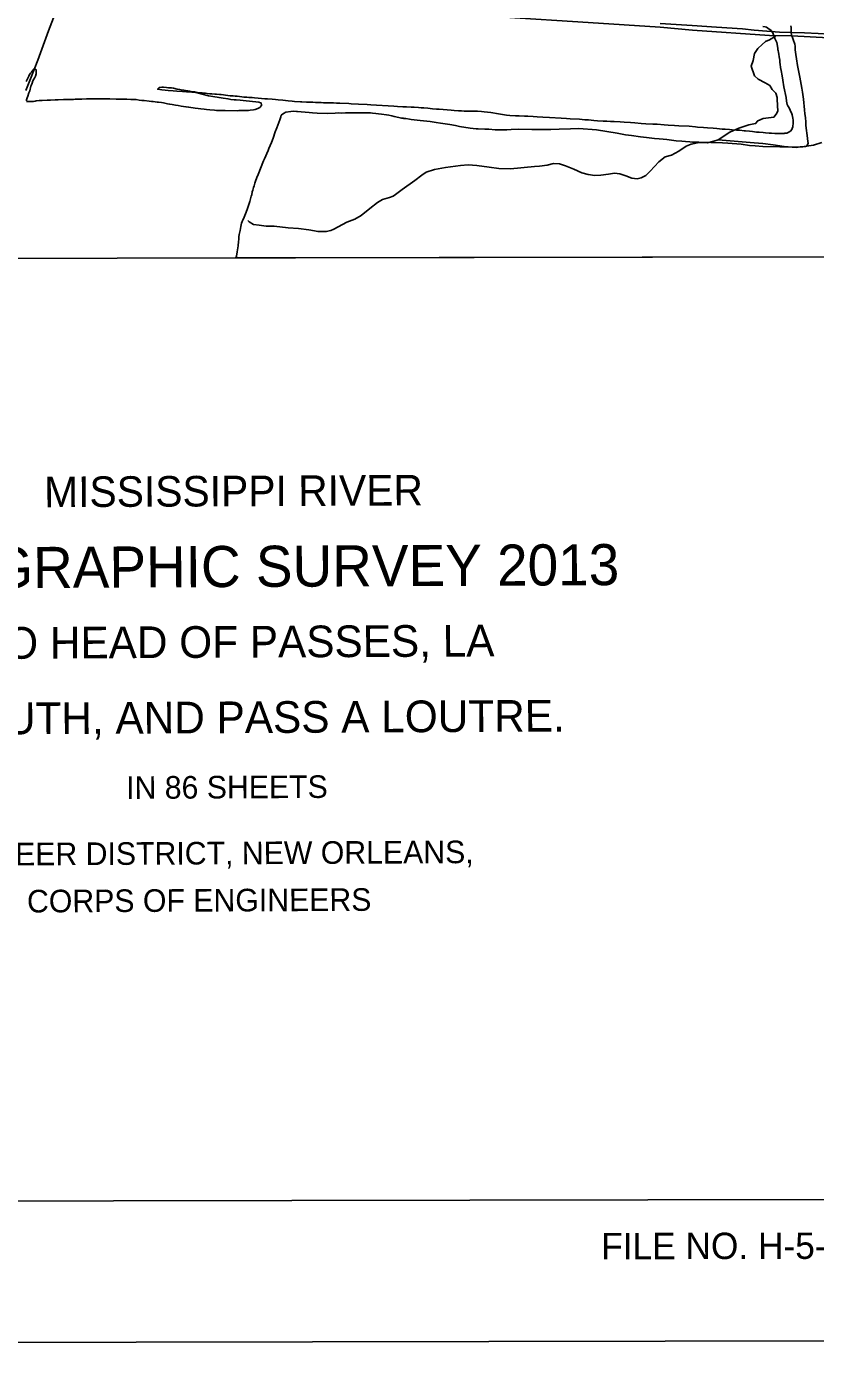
# Model space of a CAD drawing. Extents: x 3329332 to 3367211, y 631066 to 656469.
# Drawn here: x 3360682 to 3364171, y 631650 to 637524 of the extents above; entities that cross this region are included whole.
import ezdxf

# ---------------------------------------------------------------- set-up
doc = ezdxf.new("R2010")
doc.units = 0
for name, color, linetype in [('G-ANNO-NPLT', 7, 'Continuous'), ('V-ANNO-SYMB', 7, 'Continuous'), ('V-ANNO-TEXT', 7, 'Continuous'), ('V-GRID-FRAM', 7, 'Continuous'), ('V-SITE-VEGE', 7, 'Continuous'), ('V-TOPO-SHOR', 7, 'Continuous')]:
    doc.layers.add(name, color=color, linetype=linetype)

msp = doc.modelspace()

# ---------------------------------------------------------------- linework, layer by layer
at = {"layer": 'G-ANNO-NPLT'}
msp.add_lwpolyline([(3329960.6, 631649.7), (3366627.2, 631719), (3366581.6, 655885.6), (3329915, 655816.3)], close=True, dxfattribs=at)
at = {"layer": 'V-ANNO-SYMB'}
msp.add_lwpolyline([(3332709.6, 632280), (3365792.7, 632342.5), (3365749.4, 655259), (3332666.3, 655196.5), (3332709.6, 632280)], dxfattribs=at)
at = {"layer": 'V-GRID-FRAM'}
msp.add_lwpolyline([(3333429.9, 654632), (3364987.9, 654691.7), (3365030.2, 636507.7), (3333456.4, 636448), (3333429.9, 654632)], dxfattribs=at)
at = {"layer": 'V-SITE-VEGE'}
for p, q in [((3364063.5, 637519.9), (3364061.9, 637527.2)), ((3364063.4, 637516), (3364063.5, 637519.9)), ((3364064.4, 637511.5), (3364063.4, 637516)), ((3364064.3, 637506.5), (3364064.4, 637511.5)), ((3364064.6, 637494.2), (3364064.3, 637506.5)), ((3364066.7, 637483.5), (3364064.6, 637494.2)), ((3364072, 637471.1), (3364066.7, 637483.5)), ((3364074, 637462.1), (3364072, 637471.1)), ((3364078.3, 637450.9), (3364074, 637462.1)), ((3364080.4, 637445.8), (3364078.3, 637450.9)), ((3364081.9, 637437.4), (3364080.4, 637445.8)), ((3364081.8, 637431.8), (3364081.9, 637437.4)), ((3364082.2, 637421.7), (3364081.8, 637431.8)), ((3364085.1, 637401), (3364082.2, 637421.7)), ((3364087.5, 637381.9), (3364085.1, 637401)), ((3364092.5, 637352.2), (3364087.5, 637381.9)), ((3364096, 637330.3), (3364092.5, 637352.2)), ((3364102.6, 637299.5), (3364096, 637330.3)), ((3364111.1, 637251.2), (3364102.6, 637299.5)), ((3364114.1, 637233.3), (3364111.1, 637251.2)), ((3364118, 637203.6), (3364114.1, 637233.3)), ((3364122.6, 637155.4), (3364118, 637203.6)), ((3361797.5, 637099.7), (3361802.8, 637111.3)), ((3361802.8, 637111.3), (3361807, 637124.7)), ((3361807, 637124.7), (3361808.8, 637131.9)), ((3361808.8, 637131.9), (3361818.5, 637140.1)), ((3361818.5, 637140.1), (3361829.2, 637144.9)), ((3361829.2, 637144.9), (3361851.1, 637148.9)), ((3361851.1, 637148.9), (3361861.7, 637149.8)), ((3361861.7, 637149.8), (3361876.2, 637148.4)), ((3361876.2, 637148.4), (3361880.7, 637148.3)), ((3361880.7, 637148.3), (3361897.4, 637146.9)), ((3361897.4, 637146.9), (3361932, 637143.4)), ((3361932, 637143.4), (3361947.1, 637142.5)), ((3361947.1, 637142.5), (3361967.7, 637141)), ((3361967.7, 637141), (3362014.1, 637140)), ((3362014.1, 637140), (3362046.5, 637141.1)), ((3362046.5, 637141.1), (3362063.9, 637141.8)), ((3362063.9, 637141.8), (3362076.2, 637141.6)), ((3362076.2, 637141.6), (3362093.5, 637141.8)), ((3362093.5, 637141.8), (3362099.7, 637142.8)), ((3362099.7, 637142.8), (3362130.4, 637142.1)), ((3362130.4, 637142.1), (3362148.8, 637142.3)), ((3362148.8, 637142.3), (3362160.6, 637142.7)), ((3362160.6, 637142.7), (3362203, 637141.8)), ((3362203, 637141.8), (3362212.5, 637141)), ((3362212.5, 637141), (3362227.6, 637140.2)), ((3362227.6, 637140.2), (3362238.2, 637138.8)), ((3362238.2, 637138.8), (3362252.7, 637136.3)), ((3362252.7, 637136.3), (3362274.4, 637133.6)), ((3362274.4, 637133.6), (3362283.9, 637131.8)), ((3362283.9, 637131.8), (3362297.8, 637129.2)), ((3362297.8, 637129.2), (3362307.8, 637126.3)), ((3362307.8, 637126.3), (3362328.4, 637121.9)), ((3362328.4, 637121.9), (3362341.2, 637119.4)), ((3362341.2, 637119.4), (3362347.3, 637119.3)), ((3362347.3, 637119.3), (3362350.7, 637118.1)), ((3362350.7, 637118.1), (3362359, 637117.4)), ((3362359, 637117.4), (3362376.3, 637114.8)), ((3362376.3, 637114.8), (3362383.6, 637113.5)), ((3362383.6, 637113.5), (3362423.7, 637108.8)), ((3362423.7, 637108.8), (3362467.2, 637104)), ((3364124.5, 637138.1), (3364122.6, 637155.4)), ((3364127, 637122.4), (3364124.5, 637138.1)), ((3364128.8, 637101.6), (3364127, 637122.4)), ((3361772.7, 637030.3), (3361781.6, 637058.1)), ((3361781.6, 637058.1), (3361788.7, 637075.9)), ((3361788.7, 637075.9), (3361797.5, 637099.7)), ((3362467.2, 637104), (3362493.9, 637099.6)), ((3362493.9, 637099.6), (3362512.9, 637097.5)), ((3362512.9, 637097.5), (3362554.7, 637090.5)), ((3362554.7, 637090.5), (3362579.2, 637086.1)), ((3362579.2, 637086.1), (3362597, 637082.4)), ((3362597, 637082.4), (3362644.3, 637075.3)), ((3362644.3, 637075.3), (3362670.6, 637072.5)), ((3362670.6, 637072.5), (3362680.1, 637072.3)), ((3362680.1, 637072.3), (3362709.1, 637070.1)), ((3362709.1, 637070.1), (3362727.5, 637069.7)), ((3362727.5, 637069.7), (3362754.9, 637068)), ((3362754.9, 637068), (3362774.4, 637067.6)), ((3362774.4, 637067.6), (3362805.7, 637068.1)), ((3362805.7, 637068.1), (3362825.3, 637068.3)), ((3362825.3, 637068.3), (3362856.1, 637069.9)), ((3362856.1, 637069.9), (3362916.4, 637068.6)), ((3362916.4, 637068.6), (3362989.1, 637068.3)), ((3362989.1, 637068.3), (3363000.8, 637068.6)), ((3363000.8, 637068.6), (3363037.7, 637070.1)), ((3363037.7, 637070.1), (3363088.6, 637072.4)), ((3363088.6, 637072.4), (3363125, 637072.8)), ((3363125, 637072.8), (3363203.1, 637067.9)), ((3363203.1, 637067.9), (3363293.9, 637052.6)), ((3363293.9, 637052.6), (3363330.6, 637045.7)), ((3364129.1, 637088.2), (3364128.8, 637101.6)), ((3364130.5, 637075.3), (3364129.1, 637088.2)), ((3364135.4, 637042.8), (3364130.5, 637075.3)), ((3361754.4, 636984.9), (3361766.1, 637011.5)), ((3361766.1, 637011.5), (3361772.7, 637030.3)), ((3363330.6, 637045.7), (3363357.4, 637041.8)), ((3363357.4, 637041.8), (3363397.5, 637036.5)), ((3363397.5, 637036.5), (3363423.7, 637033.8)), ((3363423.7, 637033.8), (3363460, 637029.7)), ((3363460, 637029.7), (3363480.1, 637027.6)), ((3363480.1, 637027.6), (3363497.3, 637025.6)), ((3363497.3, 637025.6), (3363513.5, 637024.1)), ((3363513.5, 637024.1), (3363555.3, 637018.8)), ((3363555.3, 637018.8), (3363581, 637017.2)), ((3363581, 637017.2), (3363596.6, 637015.7)), ((3363596.6, 637015.7), (3363615.6, 637014.8)), ((3363615.6, 637014.8), (3363627.3, 637013.4)), ((3363627.3, 637013.4), (3363643, 637013.1)), ((3363643, 637013.1), (3363655.2, 637012.3)), ((3363655.2, 637012.3), (3363760.8, 637010.2)), ((3363760.8, 637010.2), (3363783.7, 637008)), ((3363783.7, 637008), (3363842.9, 637004)), ((3363842.9, 637004), (3363880.2, 636998.8)), ((3363880.2, 636998.8), (3363904.2, 636996.1)), ((3363904.2, 636996.1), (3363938.2, 636993.7)), ((3363938.2, 636993.7), (3364086.8, 636990.7)), ((3364086.8, 636990.7), (3364104.2, 636991.5)), ((3364104.2, 636991.5), (3364114.8, 636991.8)), ((3364114.8, 636991.8), (3364126.6, 636993.3)), ((3364126.6, 636993.3), (3364131.1, 636994.8)), ((3364131.1, 636994.8), (3364133.9, 636996.5)), ((3364133.9, 636996.5), (3364135.1, 636999.2)), ((3364135.1, 636999.2), (3364138.6, 637006.4)), ((3364138.2, 637015.4), (3364135.4, 637042.8)), ((3364138.6, 637008.7), (3364138.2, 637015.4)), ((3364138.6, 637006.4), (3364138.6, 637008.7)), ((3361706.2, 636869.6), (3361730.9, 636930)), ((3361730.9, 636930), (3361734.5, 636939.5)), ((3361734.5, 636939.5), (3361750.9, 636975.5)), ((3361750.9, 636975.5), (3361754.4, 636984.9)), ((3361683.6, 636801.3), (3361686.6, 636812.4)), ((3361686.6, 636812.4), (3361689, 636819.7)), ((3361689, 636819.7), (3361692.6, 636831.3)), ((3361692.6, 636831.3), (3361695, 636840.8)), ((3361695, 636840.8), (3361701, 636857.4)), ((3361701, 636857.4), (3361706.2, 636869.6)), ((3361669.2, 636750.2), (3361676.4, 636774.6)), ((3361676.4, 636774.6), (3361678.2, 636780.2)), ((3361678.2, 636780.2), (3361680.7, 636793.6)), ((3361680.7, 636793.6), (3361683.6, 636801.3)), ((3361641.9, 636674.2), (3361653.7, 636703.6)), ((3361653.7, 636703.6), (3361659, 636719.1)), ((3361659, 636719.1), (3361667.3, 636742.4)), ((3361667.3, 636742.4), (3361669.2, 636750.2)), ((3361627, 636623), (3361629.7, 636640)), ((3361629.7, 636640), (3361633.4, 636654.4)), ((3361633.4, 636654.4), (3361640.2, 636672)), ((3361640.2, 636672), (3361641.9, 636674.2)), ((3361619.9, 636574.4), (3361620.5, 636582.2)), ((3361620.5, 636582.2), (3361621.6, 636594.6)), ((3361621.6, 636594.6), (3361622.2, 636604.4)), ((3361622.2, 636604.4), (3361624.9, 636616.8)), ((3361624.9, 636616.8), (3361627, 636623)), ((3361610.2, 636509.3), (3361613.9, 636527.4)), ((3361613.9, 636527.4), (3361617.7, 636555.3)), ((3361617.7, 636555.3), (3361619.9, 636574.4)), ((3361607.8, 636501.2), (3361610.2, 636509.3)), ((3365030.2, 636507.7), (3361607.8, 636501.2))]:
    msp.add_line(p, q, dxfattribs=at)
for points in [[(3363937.9, 637524.2), (3363948.8, 637522.6), (3363954.5, 637520.5), (3363961.2, 637517.4), (3363975.6, 637506.4), (3363982.7, 637496), (3363992.4, 637471.7), (3364001.1, 637453), (3364005, 637427.7), (3364005, 637420.4), (3364006.5, 637417.8), (3364008.5, 637409), (3364010, 637401.8), (3364011.5, 637389.9), (3364013, 637383.1), (3364013.5, 637375.9), (3364014.5, 637370.7), (3364014.5, 637365.6), (3364014.9, 637357.8), (3364016.9, 637342.8), (3364019.9, 637329.8), (3364023.4, 637305.5), (3364026.9, 637286.4), (3364031.9, 637257.4), (3364041.9, 637209.8), (3364043.9, 637194.3), (3364046.9, 637179.8), (3364049.4, 637174.1), (3364055.6, 637164.2), (3364059.6, 637154.9), (3364066.3, 637138.8), (3364067.8, 637133.6), (3364071.3, 637119.6), (3364072.3, 637110.8), (3364072.2, 637093.3), (3364071.6, 637085.5), (3364071.1, 637080.3), (3364068.4, 637073.6)], [(3360681.6, 637195.6), (3360682.6, 637200.2), (3360685.3, 637209.5), (3360687.4, 637216.2), (3360692.7, 637231.2), (3360696.3, 637240), (3360701.6, 637260.6), (3360704.3, 637266.3), (3360706.4, 637273), (3360710.6, 637283.3), (3360718.9, 637298.7), (3360722.1, 637304.9), (3360724.2, 637315.3), (3360724.8, 637322), (3360724.3, 637330.8), (3360722.8, 637334.4), (3360719.2, 637338), (3360716.1, 637336.5), (3360706.7, 637327.3), (3360703.6, 637322.1), (3360699.9, 637317.5), (3360696.8, 637313.9), (3360693.2, 637308.7), (3360692.1, 637304.6), (3360689, 637298.9), (3360683.7, 637287.1), (3360680.6, 637281.4)], [(3362053, 637185.3), (3362040.1, 637186.4), (3362022.5, 637186.5), (3362011.7, 637187.1), (3361996.2, 637187.2), (3361985.8, 637188.3), (3361960.5, 637188.4), (3361949.1, 637189), (3361932.6, 637189.1), (3361920.2, 637189.7), (3361900.5, 637190.9), (3361893.8, 637191.5), (3361868, 637193.2), (3361856.6, 637194.8), (3361839.6, 637195.4), (3361828.2, 637196.5), (3361815.8, 637198.2), (3361795.7, 637200.4), (3361782.7, 637201), (3361768.3, 637202.6), (3361748.6, 637204.3), (3361735.7, 637204.9), (3361706.8, 637207.6), (3361690.8, 637208.8), (3361679.9, 637209.9), (3361664.9, 637210.5), (3361656.1, 637211.6), (3361643.7, 637212.2), (3361635, 637212.8), (3361613.8, 637215.5), (3361604.5, 637216.1), (3361596.2, 637217.1), (3361583.3, 637218.3), (3361562.1, 637221), (3361553.9, 637221.6), (3361543, 637223.2), (3361535.3, 637223.7), (3361522.9, 637224.9), (3361514.6, 637225.4), (3361501.2, 637227.1), (3361493.4, 637227.1), (3361481.5, 637228.7), (3361474.3, 637229.3), (3361466.5, 637229.3), (3361458.3, 637230.4), (3361446.4, 637231.5), (3361438.6, 637232.6), (3361426.3, 637234.8), (3361417.5, 637235.3), (3361405.1, 637238), (3361396.3, 637239.6), (3361384.4, 637241.8), (3361377.2, 637242.3), (3361366.3, 637244.5), (3361359.1, 637246.1), (3361348.3, 637247.7), (3361332.8, 637250.9), (3361323, 637252.5), (3361310.1, 637253.6), (3361301.8, 637254.7), (3361288.4, 637255.3), (3361280.1, 637255.4), (3361272.8, 637254.9), (3361268.2, 637253.9), (3361263, 637248.7), (3361262.5, 637246.7), (3361280, 637244), (3361295.5, 637242.3), (3361308.4, 637241.2), (3361331.2, 637240), (3361347.2, 637238.4), (3361372, 637237.2), (3361389.6, 637235.5), (3361413.8, 637234.3), (3361429.8, 637231.7), (3361452.6, 637225.8), (3361487.7, 637218.4), (3361505.7, 637215.1), (3361533.6, 637209.8), (3361551.2, 637207.6), (3361573.9, 637203.8), (3361586.3, 637202.2), (3361600.8, 637200.6), (3361609.5, 637200), (3361627.1, 637198.3), (3361640, 637196.7), (3361710.3, 637189), (3361717.5, 637186.9), (3361720.6, 637185.3), (3361722.1, 637179.6), (3361721, 637174.5), (3361713.8, 637165.7), (3361705.5, 637161.1), (3361693, 637157.1), (3361685.3, 637155.6), (3361671.8, 637153.6), (3361664, 637152.6), (3361652.1, 637152.2), (3361620.6, 637152.4), (3361614.9, 637151.9), (3361560.1, 637152.2)], [(3361560.1, 637152.2), (3361551.9, 637152.8), (3361533.8, 637152.9), (3361522.4, 637153.5), (3361514.1, 637153.6), (3361492.4, 637156.3), (3361478.5, 637156.9), (3361468.2, 637158.5), (3361452.7, 637160.2), (3361441.8, 637161.8), (3361427.3, 637162.9), (3361399.5, 637167.2), (3361387.1, 637169.4), (3361366.4, 637172.1), (3361353.5, 637174.8), (3361341.6, 637175.9), (3361326.1, 637179.1), (3361315.3, 637180.7), (3361305, 637182.8), (3361288.4, 637186.5), (3361279.1, 637188.2), (3361265.7, 637189.8), (3361260, 637190.3), (3361242.5, 637193), (3361235.2, 637193.1), (3361224.4, 637194.2), (3361202.7, 637196.9), (3361191.8, 637197.5), (3361180.5, 637199.1), (3361166.5, 637200.8), (3361143.3, 637201.4), (3361125.7, 637202.6), (3361098.3, 637203.3), (3361079.2, 637203.4), (3361050.2, 637204.1), (3360979.4, 637204.5), (3360947.9, 637203.7), (3360926.7, 637202.8), (3360897.2, 637202.5), (3360889.4, 637201.5), (3360861.5, 637201.2), (3360845, 637200.8), (3360822.2, 637199.9), (3360808.3, 637199.4), (3360787.6, 637198), (3360773.6, 637198.1), (3360751.4, 637197.2), (3360737.9, 637197.3), (3360725, 637195.3), (3360719.8, 637194.8), (3360713.6, 637193.3), (3360711, 637193.3), (3360707.4, 637192.8), (3360681.6, 637193)], [(3364068.4, 637073.6), (3364066.3, 637069), (3364060.6, 637061.8), (3364057.5, 637059.8), (3364050.2, 637055.7), (3364045, 637053.1), (3364036.2, 637052.1), (3364032.6, 637051.1), (3364022.3, 637050.7), (3364014.5, 637050.7), (3364001.1, 637051.3), (3363991.8, 637051.4), (3363977.3, 637052.5), (3363967, 637053.1), (3363949.9, 637054.8), (3363939.6, 637055.3), (3363923.1, 637057), (3363911.2, 637057.6), (3363893.1, 637060.3), (3363880.2, 637060.9), (3363861.6, 637063.1), (3363855.9, 637063.1), (3363836.3, 637065.8), (3363822.8, 637066.4), (3363803.7, 637068.1), (3363791.3, 637068.7), (3363772.7, 637070.4), (3363759.3, 637071), (3363735.5, 637072.7), (3363719, 637074.3), (3363694.2, 637076), (3363676.6, 637077.7), (3363650.3, 637079.9), (3363641.5, 637080.5), (3363613.1, 637083.3), (3363566.5, 637085.6), (3363547.4, 637086.3), (3363520.5, 637088), (3363501.9, 637089.7), (3363472, 637091.9), (3363451.8, 637093.1), (3363420.8, 637094.3), (3363400.7, 637096), (3363372.2, 637098.8), (3363353.1, 637099.4), (3363325.2, 637101.1), (3363307.7, 637102.8), (3363281.3, 637103.5), (3363264.8, 637104.1), (3363249.3, 637105.2), (3363232.7, 637105.9), (3363207.4, 637107.6), (3363191.4, 637109.2), (3363168.1, 637110.9), (3363151.6, 637111.6), (3363127.3, 637113.8), (3363086.5, 637116.6), (3363070.5, 637117.2), (3363046.7, 637119), (3362995, 637121.3), (3362965, 637123.6), (3362940.8, 637124.8), (3362923.2, 637126.5), (3362899.4, 637127.1), (3362883.9, 637127.7), (3362861.2, 637128.9), (3362845.1, 637129.5), (3362820.3, 637131.3), (3362804.8, 637132.9), (3362769.7, 637138.3), (3362736.2, 637143.7), (3362705.7, 637147.5), (3362694.8, 637148.1), (3362677.3, 637149.2), (3362617.8, 637149.6), (3362605.4, 637151.2), (3362592.5, 637151.8), (3362572.9, 637153), (3362560.5, 637153.6), (3362541.9, 637155.8), (3362507.8, 637158.6), (3362495.4, 637159.2), (3362477.8, 637160.8), (3362466.9, 637161.4), (3362456.6, 637163), (3362439.6, 637164.2), (3362428.2, 637164.8), (3362415.8, 637166.4), (3362396.7, 637167.1), (3362383.2, 637168.2), (3362362, 637168.8), (3362347.1, 637169.4), (3362322.8, 637170.6), (3362306.2, 637172.3), (3362204.4, 637178.6), (3362188.4, 637179.2), (3362150.2, 637181), (3362118.1, 637182.8), (3362107.3, 637183.9), (3362068, 637185.2), (3362053, 637185.3)]]:
    msp.add_lwpolyline(points, dxfattribs=at)
at = {"layer": 'V-TOPO-SHOR'}
for points in [[(3363484.6, 637520.7), (3363166.8, 637542.2), (3362796.1, 637564.7), (3362424.7, 637590.1), (3362038.7, 637617.6), (3361663.8, 637643.6), (3361270.2, 637673.3), (3360861.9, 637698.9), (3360848.7, 637699.5), (3360584.3, 637711.8), (3360242.2, 637737.6), (3359804, 637771.7), (3359451.4, 637799.7), (3358976.5, 637844.5), (3358626, 637873.9), (3358386.1, 637895.6), (3358050.9, 637922.8), (3357945.2, 637930.4)], [(3360678.7, 637240.8), (3360699.3, 637292.9), (3360731.8, 637374.8), (3360779.2, 637504.6), (3360825.9, 637626.7)], [(3363484, 637536.7), (3363626.1, 637528.7), (3363734.2, 637521.9), (3363849.4, 637513.7), (3363900, 637508.2), (3364012.3, 637498.6), (3364123.3, 637496), (3364183.7, 637493.3), (3364329.8, 637485.1), (3364510.9, 637475.6), (3364741.3, 637459.2), (3364874.7, 637448.2), (3364923.9, 637445.5), (3364978.7, 637445.6), (3365018, 637447.1), (3365025, 637444.3)], [(3365027.9, 637426.1), (3364907.1, 637427.2), (3364790.5, 637436.8), (3364716.1, 637442.3), (3364693.6, 637443.7), (3364436.5, 637461.4), (3364228.7, 637473.7), (3364067.1, 637483.2), (3363968.8, 637484.4), (3363627.5, 637507.7), (3363484.6, 637520.7)], [(3363740.5, 637023.2), (3363793.3, 637057.3), (3363832.9, 637074.4), (3363876.3, 637089.5), (3363906.5, 637095.3), (3363915.9, 637106.6), (3363940.4, 637118), (3363963, 637119.9), (3363987.5, 637123.7), (3363997, 637136.9), (3364004.5, 637150.2), (3364002.5, 637201.1), (3364002.5, 637210.6), (3363996.8, 637229.4), (3363979.8, 637246.4), (3363970.3, 637263.3), (3363949.5, 637274.6), (3363917.4, 637291.5), (3363902.3, 637306.6), (3363887.1, 637348.1), (3363896.5, 637374.5), (3363902.1, 637404.7), (3363917.1, 637427.4), (3363936, 637444.4), (3363951.1, 637457.7), (3363968, 637465.2), (3363992.5, 637480.4), (3363996.3, 637482.3)], [(3363440.8, 636885.3), (3363478.4, 636926.5), (3363506.7, 636947.3), (3363535, 636954.9), (3363567, 636973.8), (3363599.1, 636994.7), (3363621.7, 637004.1), (3363657.5, 637011.8), (3363693.4, 637009.9), (3363721.7, 637017.5), (3363740.5, 637023.2), (3363901, 637010.3), (3363938.7, 637006.6), (3363984, 637001.1), (3364033.1, 636993.6), (3364085.9, 636989.9), (3364104.8, 636991.8), (3364121.8, 636993.8), (3364163.3, 636999.5), (3364199.1, 637010.9)], [(3363440.8, 636885.3), (3363420.5, 636865.3), (3363400.3, 636855.7), (3363382.8, 636850.9), (3363359.9, 636853.1), (3363332.8, 636863.7), (3363305.8, 636873), (3363282.8, 636875.9), (3363255.6, 636871.2), (3363222.2, 636866.5), (3363195.8, 636865.3), (3363166.6, 636870.4), (3363137.4, 636876.8), (3363102.7, 636893.1), (3363065.9, 636907.9), (3363038.8, 636917.1), (3363012.4, 636918), (3362984.5, 636911.9), (3362950.4, 636907.2), (3362928.8, 636906), (3362822.3, 636894.8), (3362770.8, 636896.6), (3362727.7, 636902.4), (3362674.2, 636909), (3362635.9, 636912.7), (3362601.1, 636909.5), (3362535.7, 636901.5), (3362486.9, 636891.4), (3362449.3, 636879.8), (3362431.1, 636867.4), (3362398.9, 636844), (3362343, 636803.3), (3362314.3, 636781.9), (3362303.9, 636773.6), (3362287.8, 636768.1), (3362257.1, 636759.3), (3362234.1, 636745.5), (3362200.5, 636720), (3362162.1, 636688.2), (3362134.8, 636673.1), (3362098.6, 636658.7), (3362060.8, 636638.1), (3362041.3, 636627.8), (3362028.7, 636622.3), (3362007.8, 636617.6), (3361971.7, 636617.8), (3361930.7, 636625.7), (3361885.5, 636631.6), (3361838.9, 636634.6), (3361777.7, 636642), (3361742.2, 636642.2), (3361711.6, 636645.9), (3361685.9, 636649.5), (3361667.2, 636660.8), (3361660.9, 636667.1)]]:
    msp.add_lwpolyline(points, dxfattribs=at)

# ---------------------------------------------------------------- texts
at = {"layer": 'V-ANNO-TEXT'}
for s, height, rotation, p in [('MISSISSIPPI RIVER', 135, 0.28407, (3360760.3, 635399.1)), ('HYDROGRAPHIC SURVEY 2013', 181.7, 0.28407, (3359645, 635036.7)), ('BLACK HAWK, LA TO HEAD OF PASSES, LA', 140, 0.28407, (3358861.2, 634720.5)), ('ALSO SOUTHWEST, SOUTH, AND PASS A LOUTRE.', 140, 0.28407, (3358464.9, 634385)), ('IN 86 SHEETS', 100, 0.28407, (3361122.8, 634109.7)), ('U.S. ARMY ENGINEER DISTRICT, NEW ORLEANS,', 100, 0.28407, (3359487.5, 633810.1)), ('CORPS OF ENGINEERS', 100, 0.28407, (3360684.4, 633607.6)), ('FILE NO. H-5-47753', 116.66, 0.10832, (3363223.8, 632074.6))]:
    msp.add_text(s, height=height, rotation=rotation, dxfattribs=at).set_placement(p)

doc.saveas('drawing.dxf')
